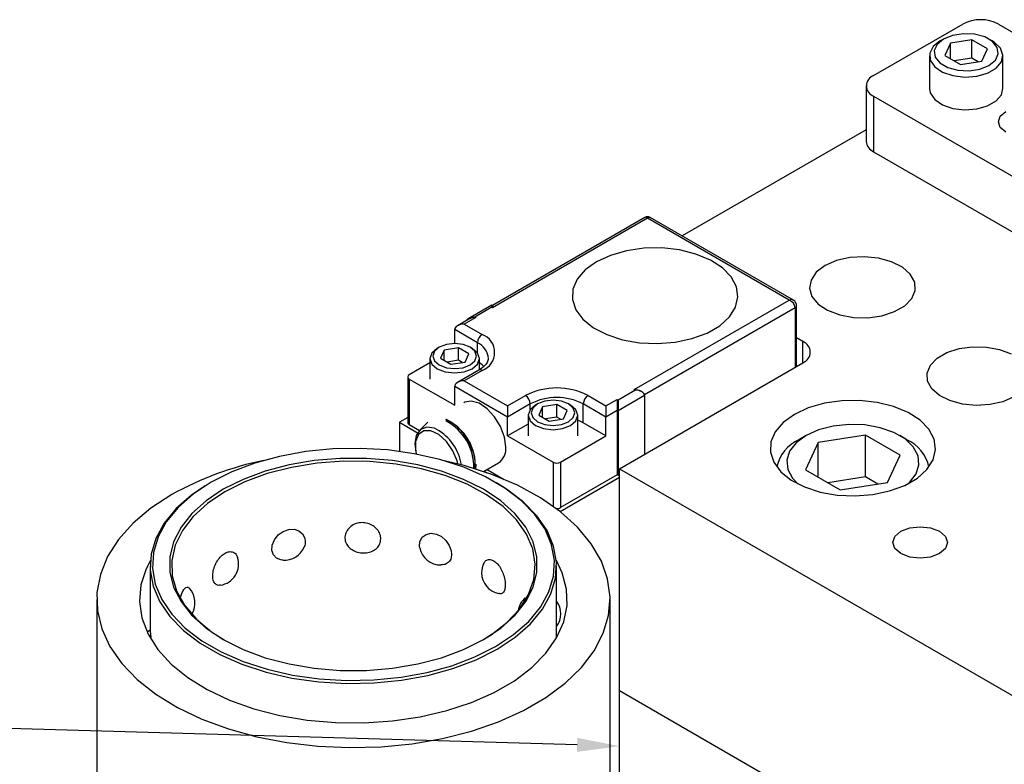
# Model space of a CAD drawing. Header units: inches. Extents: x 1880 to 2363, y -453 to -54.
# Tile 286 of 656: x 2065.66 to 2069.28, y -421.24 to -418.51. Entities that reach past the tile are written whole.
import ezdxf

# ---------------------------------------------------------------- set-up
doc = ezdxf.new("R2010")
doc.units = ezdxf.units.IN
doc.header["$LTSCALE"] = 0.5
doc.header["$MEASUREMENT"] = 0
for name, color, linetype in [('DIE-M-S', 8, 'Continuous'), ('DIE-M-S3', 8, 'Continuous'), ('DSS-M-S', 53, 'Continuous'), ('RAI-M-S', 8, 'Continuous'), ('SID-M-S', 105, 'Continuous'), ('SVD-M-S', 8, 'Continuous')]:
    doc.layers.add(name, color=color, linetype=linetype)

msp = doc.modelspace()

# ---------------------------------------------------------------- linework, layer by layer
at = {"layer": 'DIE-M-S', "linetype": 'Continuous', "lineweight": 25}
for p, q in [((2068.77268, -418.90995), (2068.0957, -419.30076)), ((2068.71281, -419.37997), (2068.66341, -419.39122)), ((2068.76564, -419.37684), (2068.71281, -419.37997)), ((2068.81797, -419.38205), (2068.76564, -419.37684)), ((2068.62109, -419.40975), (2068.589, -419.43417)), ((2068.66341, -419.39122), (2068.62109, -419.40975)), ((2068.86593, -419.39522), (2068.81797, -419.38205)), ((2068.90595, -419.41536), (2068.86593, -419.39522)), ((2068.93508, -419.441), (2068.90595, -419.41536)), ((2068.589, -419.43417), (2068.56952, -419.46269)), ((2068.95114, -419.47022), (2068.93508, -419.441)), ((2068.56952, -419.46269), (2068.56409, -419.49319)), ((2068.95296, -419.50086), (2068.95114, -419.47022)), ((2068.56409, -419.49319), (2068.57311, -419.5234)), ((2068.57311, -419.5234), (2068.59592, -419.55109)), ((2068.94038, -419.53064), (2068.95296, -419.50086)), ((2068.59592, -419.55109), (2068.63082, -419.57419)), ((2068.8768, -419.57904), (2068.91435, -419.55736)), ((2068.91435, -419.55736), (2068.94038, -419.53064)), ((2068.63082, -419.57419), (2068.67523, -419.59101)), ((2068.67523, -419.59101), (2068.72584, -419.60028)), ((2068.77892, -419.60133), (2068.83051, -419.59407)), ((2068.83051, -419.59407), (2068.8768, -419.57904)), ((2068.72584, -419.60028), (2068.77892, -419.60133)), ((2068.53977, -419.68937), (2068.51652, -419.67594)), ((2068.53977, -419.76692), (2068.53977, -419.68937)), ((2069.03384, -419.75051), (2069.06995, -419.72966)), ((2069.06995, -419.72966), (2069.11446, -419.71521)), ((2069.11446, -419.71521), (2069.16407, -419.70823)), ((2069.16407, -419.70823), (2069.2151, -419.70924)), ((2069.2151, -419.70924), (2069.26377, -419.71816)), ((2069.26377, -419.71816), (2069.30647, -419.73433)), ((2067.86449, -420.15676), (2068.53977, -419.76692)), ((2068.99672, -419.80484), (2069.00881, -419.7762)), ((2069.00881, -419.7762), (2069.03384, -419.75051)), ((2068.99847, -419.8343), (2068.99672, -419.80484)), ((2069.01392, -419.8624), (2068.99847, -419.8343)), ((2069.04192, -419.88705), (2069.01392, -419.8624)), ((2069.08041, -419.90642), (2069.04192, -419.88705)), ((2068.61862, -419.91624), (2068.55963, -419.93313)), ((2068.68251, -419.90707), (2068.61862, -419.91624)), ((2068.74833, -419.90604), (2068.68251, -419.90707)), ((2068.813, -419.9132), (2068.74833, -419.90604)), ((2068.87349, -419.92822), (2068.813, -419.9132)), ((2069.12652, -419.91908), (2069.08041, -419.90642)), ((2069.17684, -419.92409), (2069.12652, -419.91908)), ((2069.22763, -419.92107), (2069.17684, -419.92409)), ((2069.27514, -419.91026), (2069.22763, -419.92107)), ((2069.31582, -419.89245), (2069.27514, -419.91026)), ((2068.50831, -419.95694), (2068.46706, -419.98657)), ((2068.55963, -419.93313), (2068.50831, -419.95694)), ((2068.92696, -419.9504), (2068.87349, -419.92822)), ((2068.97093, -419.97869), (2068.92696, -419.9504)), ((2068.46706, -419.98657), (2068.4378, -420.02062)), ((2069.00334, -420.01178), (2068.97093, -419.97869)), ((2068.4378, -420.02062), (2068.42191, -420.05751)), ((2069.02267, -420.04812), (2069.00334, -420.01178)), ((2068.42191, -420.05751), (2068.42013, -420.09551)), ((2069.02801, -420.086), (2069.02267, -420.04812)), ((2068.42013, -420.09551), (2068.43253, -420.13284)), ((2069.01912, -420.12366), (2069.02801, -420.086)), ((2068.43253, -420.13284), (2068.45855, -420.16776)), ((2068.99642, -420.15934), (2069.01912, -420.12366)), ((2067.86449, -420.15676), (2075.01687, -424.28574)), ((2067.86449, -420.9733), (2067.86449, -420.15676)), ((2068.45855, -420.16776), (2068.49697, -420.19863)), ((2068.96095, -420.19137), (2068.99642, -420.15934)), ((2068.49697, -420.19863), (2068.54598, -420.22401)), ((2068.91439, -420.21825), (2068.96095, -420.19137)), ((2068.54598, -420.22401), (2068.6033, -420.24272)), ((2068.6033, -420.24272), (2068.66624, -420.25388)), ((2068.79711, -420.25183), (2068.85892, -420.23872)), ((2068.85892, -420.23872), (2068.91439, -420.21825)), ((2068.66624, -420.25388), (2068.73187, -420.25696)), ((2068.73187, -420.25696), (2068.79711, -420.25183)), ((2068.87826, -420.40601), (2068.90005, -420.38719)), ((2068.90005, -420.38719), (2068.93265, -420.37461)), ((2068.93265, -420.37461), (2068.97111, -420.3702)), ((2068.97111, -420.3702), (2069.00957, -420.37461)), ((2069.00957, -420.37461), (2069.04217, -420.38719)), ((2069.04217, -420.38719), (2069.06396, -420.40601)), ((2068.87061, -420.42821), (2068.87826, -420.40601)), ((2068.87826, -420.45042), (2068.87061, -420.42821)), ((2069.06396, -420.40601), (2069.07161, -420.42821)), ((2069.07161, -420.42821), (2069.06396, -420.45042)), ((2068.90005, -420.46924), (2068.87826, -420.45042)), ((2069.06396, -420.45042), (2069.04217, -420.46924)), ((2068.93265, -420.48182), (2068.90005, -420.46924)), ((2068.97111, -420.48623), (2068.93265, -420.48182)), ((2069.00957, -420.48182), (2068.97111, -420.48623)), ((2069.04217, -420.46924), (2069.00957, -420.48182)), ((2067.86449, -420.9733), (2072.63336, -423.72631))]:
    msp.add_line(p, q, dxfattribs=at)
msp.add_arc((2068.52506, -419.72814), 0.04148, 290.78342, 69.21658, dxfattribs=at)
at = {"layer": 'DIE-M-S3', "linetype": 'Continuous', "lineweight": 25}
for p, q in [((2067.08521, -419.96853), (2067.05485, -419.98606)), ((2067.05485, -419.98606), (2067.05485, -420.09307)), ((2067.05485, -419.98606), (2067.12151, -420.02454)), ((2067.36661, -420.16603), (2067.37605, -420.17149)), ((2067.64609, -420.3142), (2067.86449, -420.18812)), ((2067.86449, -420.9733), (2072.63336, -423.72631)), ((2067.86449, -421.38157), (2067.86449, -420.9733))]:
    msp.add_line(p, q, dxfattribs=at)
at = {"layer": 'DSS-M-S', "linetype": 'Continuous', "lineweight": 25}
for p, q in [((2066.7099, -420.09383), (2066.61361, -420.11148)), ((2066.80945, -420.08393), (2066.7099, -420.09383)), ((2066.91041, -420.08193), (2066.80945, -420.08393)), ((2067.0109, -420.0879), (2066.91041, -420.08193)), ((2067.10905, -420.10171), (2067.0109, -420.0879)), ((2067.20303, -420.1231), (2067.10905, -420.10171)), ((2066.52239, -420.13652), (2066.43791, -420.16851)), ((2066.61361, -420.11148), (2066.52239, -420.13652)), ((2066.7412, -420.12698), (2066.6485, -420.1427)), ((2066.75158, -420.1368), (2066.65751, -420.15206)), ((2066.83684, -420.11905), (2066.7412, -420.12698)), ((2066.84849, -420.1296), (2066.75158, -420.1368)), ((2066.93345, -420.11905), (2066.83684, -420.11905)), ((2066.94618, -420.13063), (2066.84849, -420.1296)), ((2067.02909, -420.12698), (2066.93345, -420.11905)), ((2067.04258, -420.13987), (2066.94618, -420.13063)), ((2067.12179, -420.1427), (2067.02909, -420.12698)), ((2067.13561, -420.1571), (2067.04258, -420.13987)), ((2067.29109, -420.15168), (2067.20303, -420.1231)), ((2067.29324, -420.14559), (2067.21423, -420.12624)), ((2066.43791, -420.16851), (2066.36177, -420.20683)), ((2066.56061, -420.16587), (2066.47933, -420.19602)), ((2066.5683, -420.17506), (2066.48583, -420.20532)), ((2066.6485, -420.1427), (2066.56061, -420.16587)), ((2066.65751, -420.15206), (2066.5683, -420.17506)), ((2067.20968, -420.16587), (2067.12179, -420.1427)), ((2067.22331, -420.18197), (2067.13561, -420.1571)), ((2067.29095, -420.19602), (2067.20968, -420.16587)), ((2067.37158, -420.18692), (2067.29109, -420.15168)), ((2067.39487, -420.17827), (2067.29324, -420.14559)), ((2066.36177, -420.20683), (2066.29538, -420.25079)), ((2066.47933, -420.19602), (2066.40632, -420.23255)), ((2066.48583, -420.20532), (2066.41188, -420.24219)), ((2067.3038, -420.21395), (2067.22331, -420.18197)), ((2067.36397, -420.23255), (2067.29095, -420.19602)), ((2067.44301, -420.22816), (2067.37158, -420.18692)), ((2067.48878, -420.21791), (2067.39487, -420.17827)), ((2067.44895, -420.2316), (2067.41137, -420.20849)), ((2066.33901, -420.22031), (2066.28911, -420.25447)), ((2066.40632, -420.23255), (2066.34305, -420.2747)), ((2066.41188, -420.24219), (2066.34802, -420.28488)), ((2067.37537, -420.25235), (2067.3038, -420.21395)), ((2067.42724, -420.2747), (2067.36397, -420.23255)), ((2067.50405, -420.27462), (2067.44301, -420.22816)), ((2067.51064, -420.27856), (2067.44895, -420.2316)), ((2067.57354, -420.26391), (2067.48878, -420.21791)), ((2066.21701, -420.25185), (2066.13997, -420.30218)), ((2066.28911, -420.25447), (2066.23312, -420.30375)), ((2066.29538, -420.25079), (2066.23998, -420.29955)), ((2066.34305, -420.2747), (2066.29081, -420.32162)), ((2066.34802, -420.28488), (2066.2956, -420.33249)), ((2067.43649, -420.29636), (2067.37537, -420.25235)), ((2067.47948, -420.32162), (2067.42724, -420.2747)), ((2067.55356, -420.32546), (2067.50405, -420.27462)), ((2067.56067, -420.32993), (2067.51064, -420.27856)), ((2067.64786, -420.31558), (2067.57354, -420.26391)), ((2066.13997, -420.30218), (2066.07423, -420.35758)), ((2066.23312, -420.30375), (2066.18927, -420.35698)), ((2066.23998, -420.29955), (2066.19659, -420.35222)), ((2066.29081, -420.32162), (2066.25067, -420.37236)), ((2067.48586, -420.34504), (2067.43649, -420.29636)), ((2067.51961, -420.37236), (2067.47948, -420.32162)), ((2067.71061, -420.37213), (2067.64786, -420.31558)), ((2066.07423, -420.35758), (2066.02077, -420.41723)), ((2066.18927, -420.35698), (2066.15838, -420.41316)), ((2066.19659, -420.35222), (2066.16603, -420.4078)), ((2066.2956, -420.33249), (2066.25575, -420.38399)), ((2067.52243, -420.39735), (2067.48586, -420.34504)), ((2067.59062, -420.37971), (2067.55356, -420.32546)), ((2067.59813, -420.38476), (2067.56067, -420.32993)), ((2066.25067, -420.37236), (2066.22345, -420.42587)), ((2066.25575, -420.38399), (2066.22932, -420.43829)), ((2066.60844, -420.40058), (2066.62679, -420.38728)), ((2066.62679, -420.38728), (2066.64702, -420.38006)), ((2066.64702, -420.38006), (2066.66692, -420.37934)), ((2066.66692, -420.37934), (2066.68464, -420.38488)), ((2066.68464, -420.38488), (2066.69843, -420.39609)), ((2067.15288, -420.39827), (2067.1711, -420.39438)), ((2067.1711, -420.39438), (2067.19064, -420.39738)), ((2067.54683, -420.42587), (2067.51961, -420.37236)), ((2067.61454, -420.43637), (2067.59062, -420.37971)), ((2067.6223, -420.44203), (2067.59813, -420.38476)), ((2067.76086, -420.4327), (2067.71061, -420.37213)), ((2066.02077, -420.41723), (2065.98042, -420.48022)), ((2066.15838, -420.41316), (2066.14103, -420.47124)), ((2066.16603, -420.4078), (2066.14887, -420.46527)), ((2066.22345, -420.42587), (2066.2097, -420.48108)), ((2066.58622, -420.4385), (2066.5943, -420.41847)), ((2066.5943, -420.41847), (2066.60844, -420.40058)), ((2066.69843, -420.39609), (2066.70662, -420.41191)), ((2066.70662, -420.41191), (2066.70826, -420.42417)), ((2066.70826, -420.42417), (2066.70826, -420.42417)), ((2067.12895, -420.44342), (2067.13014, -420.42464)), ((2067.13014, -420.42464), (2067.13849, -420.40883)), ((2067.13849, -420.40883), (2067.15288, -420.39827)), ((2067.19064, -420.39738), (2067.20932, -420.40657)), ((2067.20932, -420.40657), (2067.22551, -420.42083)), ((2067.22551, -420.42083), (2067.23784, -420.43876)), ((2067.54541, -420.45217), (2067.52243, -420.39735)), ((2067.56058, -420.48108), (2067.54683, -420.42587)), ((2066.14887, -420.46527), (2066.14542, -420.52356)), ((2066.22932, -420.43829), (2066.21686, -420.49424)), ((2066.58507, -420.45788), (2066.58622, -420.4385)), ((2066.59069, -420.47424), (2066.58507, -420.45788)), ((2067.13016, -420.44744), (2067.12895, -420.44342)), ((2067.23784, -420.43876), (2067.24505, -420.45853)), ((2067.24505, -420.45853), (2067.24648, -420.47158)), ((2067.55432, -420.50834), (2067.54541, -420.45217)), ((2067.62487, -420.49438), (2067.61454, -420.43637)), ((2067.63274, -420.50066), (2067.6223, -420.44203)), ((2067.79783, -420.49638), (2067.76086, -420.4327)), ((2065.98042, -420.48022), (2065.95379, -420.5456)), ((2066.13803, -420.49402), (2066.12235, -420.52481)), ((2066.14103, -420.47124), (2066.13755, -420.53014)), ((2066.2097, -420.48108), (2066.2097, -420.53686)), ((2066.21686, -420.49424), (2066.21864, -420.55064)), ((2066.60211, -420.48601), (2066.59069, -420.47424)), ((2066.61803, -420.49242), (2066.60211, -420.48601)), ((2066.62544, -420.4927), (2066.61803, -420.49242)), ((2067.24648, -420.47158), (2067.24648, -420.47158)), ((2067.56058, -420.53686), (2067.56058, -420.48108)), ((2067.62142, -420.55266), (2067.62487, -420.49438)), ((2067.62925, -420.55956), (2067.63274, -420.50066)), ((2067.65404, -420.53959), (2067.63226, -420.49402)), ((2067.82097, -420.5622), (2067.79783, -420.49638)), ((2066.12235, -420.52481), (2066.10312, -420.58451)), ((2066.13711, -420.5154), (2066.13711, -420.75137)), ((2066.13755, -420.53014), (2066.14799, -420.58877)), ((2066.14542, -420.52356), (2066.15575, -420.58157)), ((2066.2097, -420.53686), (2066.22345, -420.59206)), ((2067.54683, -420.59206), (2067.56058, -420.53686)), ((2067.54897, -420.56466), (2067.55432, -420.50834)), ((2067.63318, -420.77949), (2067.63318, -420.5154)), ((2067.6698, -420.59962), (2067.65404, -420.53959)), ((2065.95379, -420.5456), (2065.94127, -420.61237)), ((2066.21864, -420.55064), (2066.23463, -420.60628)), ((2067.52947, -420.61994), (2067.54897, -420.56466)), ((2067.60426, -420.61013), (2067.62142, -420.55266)), ((2067.61191, -420.61764), (2067.62925, -420.55956)), ((2067.82991, -420.62916), (2067.82097, -420.5622)), ((2065.94127, -420.61237), (2065.94306, -420.67952)), ((2066.10312, -420.58451), (2066.09785, -420.64515)), ((2066.14799, -420.58877), (2066.17216, -420.64603)), ((2066.15575, -420.58157), (2066.17967, -420.63823)), ((2066.22345, -420.59206), (2066.25067, -420.64558)), ((2066.23463, -420.60628), (2066.26449, -420.65999)), ((2067.51961, -420.64558), (2067.54683, -420.59206)), ((2067.5737, -420.66572), (2067.60426, -420.61013)), ((2067.67156, -420.66034), (2067.6698, -420.59962)), ((2065.94026, -420.63756), (2065.94026, -422.05204)), ((2066.09785, -420.64515), (2066.10663, -420.70566)), ((2066.17216, -420.64603), (2066.20962, -420.70086)), ((2066.17967, -420.63823), (2066.21673, -420.69248)), ((2066.25067, -420.64558), (2066.29081, -420.69632)), ((2067.47948, -420.69632), (2067.51961, -420.64558)), ((2067.49624, -420.67298), (2067.52947, -420.61994)), ((2067.58102, -420.67382), (2067.61191, -420.61764)), ((2067.82454, -420.69625), (2067.82991, -420.62916)), ((2067.83003, -421.71966), (2067.83003, -420.63756)), ((2065.94306, -420.67952), (2065.95913, -420.74603)), ((2066.26449, -420.65999), (2066.30757, -420.71062)), ((2067.44998, -420.72267), (2067.49624, -420.67298)), ((2067.53031, -420.71839), (2067.5737, -420.66572)), ((2067.53717, -420.72704), (2067.58102, -420.67382)), ((2067.65928, -420.72064), (2067.67156, -420.66034)), ((2066.10663, -420.70566), (2066.1293, -420.76496)), ((2066.20962, -420.70086), (2066.25965, -420.75224)), ((2066.21673, -420.69248), (2066.26624, -420.74331)), ((2066.29081, -420.69632), (2066.34305, -420.74324)), ((2066.30757, -420.71062), (2066.36296, -420.75709)), ((2067.42724, -420.74324), (2067.47948, -420.69632)), ((2067.47491, -420.76715), (2067.53031, -420.71839)), ((2067.63319, -420.77947), (2067.65928, -420.72064)), ((2067.80493, -420.76244), (2067.82454, -420.69625)), ((2065.95913, -420.74603), (2065.98924, -420.8109)), ((2066.12853, -420.75653), (2066.12613, -420.75851)), ((2066.13685, -420.75076), (2066.12853, -420.75653)), ((2066.25965, -420.75224), (2066.32134, -420.7992)), ((2066.26624, -420.74331), (2066.32728, -420.78978)), ((2066.34305, -420.74324), (2066.40632, -420.78539)), ((2066.36296, -420.75709), (2066.40904, -420.78695)), ((2067.36397, -420.78539), (2067.42724, -420.74324)), ((2067.39169, -420.76793), (2067.44998, -420.72267)), ((2067.48118, -420.77633), (2067.53717, -420.72704)), ((2066.1293, -420.76496), (2066.16546, -420.82198)), ((2066.32728, -420.78978), (2066.39871, -420.83102)), ((2066.40632, -420.78539), (2066.47933, -420.82192)), ((2067.29095, -420.82192), (2067.36397, -420.78539)), ((2067.36125, -420.78695), (2067.39169, -420.76793)), ((2067.40851, -420.8111), (2067.47491, -420.76715)), ((2067.41408, -420.82075), (2067.48118, -420.77633)), ((2067.59375, -420.83576), (2067.63319, -420.77947)), ((2067.77137, -420.82675), (2067.80493, -420.76244)), ((2065.98924, -420.8109), (2066.03294, -420.87315)), ((2066.16546, -420.82198), (2066.21446, -420.87571)), ((2066.32134, -420.7992), (2066.39354, -420.84087)), ((2066.47933, -420.82192), (2066.56061, -420.85207)), ((2067.20968, -420.85207), (2067.29095, -420.82192)), ((2067.33237, -420.84943), (2067.40851, -420.8111)), ((2067.33713, -420.85948), (2067.41408, -420.82075)), ((2067.72438, -420.88818), (2067.77137, -420.82675)), ((2066.39354, -420.84087), (2066.47489, -420.87649)), ((2066.39871, -420.83102), (2066.4792, -420.86626)), ((2066.56061, -420.85207), (2066.6485, -420.87524)), ((2067.12179, -420.87524), (2067.20968, -420.85207)), ((2067.2479, -420.88142), (2067.33237, -420.84943)), ((2067.25176, -420.89181), (2067.33713, -420.85948)), ((2067.54167, -420.88852), (2067.59375, -420.83576)), ((2066.03294, -420.87315), (2066.08954, -420.93182)), ((2066.21446, -420.87571), (2066.27543, -420.92519)), ((2066.47489, -420.87649), (2066.56388, -420.90537)), ((2066.4792, -420.86626), (2066.56726, -420.89484)), ((2066.56726, -420.89484), (2066.66124, -420.91623)), ((2066.6485, -420.87524), (2066.7412, -420.89095)), ((2066.7412, -420.89095), (2066.83684, -420.89889)), ((2066.83684, -420.89889), (2066.93345, -420.89889)), ((2066.93345, -420.89889), (2067.02909, -420.89095)), ((2067.02909, -420.89095), (2067.12179, -420.87524)), ((2067.15667, -420.90646), (2067.2479, -420.88142)), ((2067.15956, -420.91712), (2067.25176, -420.89181)), ((2067.47787, -420.93679), (2067.54167, -420.88852)), ((2067.66467, -420.94582), (2067.72438, -420.88818)), ((2066.08954, -420.93182), (2066.15821, -420.98603)), ((2066.27543, -420.92519), (2066.34728, -420.96954)), ((2066.56388, -420.90537), (2066.65885, -420.92699)), ((2066.65885, -420.92699), (2066.75805, -420.94095)), ((2066.66124, -420.91623), (2066.75938, -420.93004)), ((2066.75938, -420.93004), (2066.85987, -420.936)), ((2066.85987, -420.936), (2066.96084, -420.93401)), ((2066.96084, -420.93401), (2067.06039, -420.9241)), ((2066.96164, -420.94496), (2067.06225, -420.93495)), ((2067.06039, -420.9241), (2067.15667, -420.90646)), ((2067.06225, -420.93495), (2067.15956, -420.91712)), ((2067.40349, -420.97973), (2067.47787, -420.93679)), ((2066.34728, -420.96954), (2066.42873, -421.00796)), ((2066.75805, -420.94095), (2066.85961, -420.94698)), ((2066.85961, -420.94698), (2066.96164, -420.94496)), ((2067.59314, -420.99879), (2067.66467, -420.94582)), ((2066.15821, -420.98603), (2066.2379, -421.03496)), ((2066.42873, -421.00796), (2066.51832, -421.03978)), ((2067.31986, -421.01656), (2067.40349, -420.97973)), ((2067.51088, -421.04628), (2067.59314, -420.99879)), ((2066.2379, -421.03496), (2066.32741, -421.07786)), ((2066.51832, -421.03978), (2066.61446, -421.06441)), ((2067.13097, -421.0694), (2067.22848, -421.04663)), ((2067.22848, -421.04663), (2067.31986, -421.01656)), ((2067.41913, -421.08757), (2067.51088, -421.04628)), ((2066.32741, -421.07786), (2066.42536, -421.11409)), ((2066.61446, -421.06441), (2066.71543, -421.08143)), ((2066.71543, -421.08143), (2066.81943, -421.09053)), ((2067.02907, -421.08446), (2067.13097, -421.0694)), ((2066.42536, -421.11409), (2066.53029, -421.1431)), ((2066.81943, -421.09053), (2066.9246, -421.09154)), ((2066.9246, -421.09154), (2067.02907, -421.08446)), ((2067.31929, -421.12204), (2067.41913, -421.08757)), ((2066.53029, -421.1431), (2066.64059, -421.16444)), ((2067.10148, -421.16854), (2067.21287, -421.14917)), ((2067.21287, -421.14917), (2067.31929, -421.12204)), ((2066.64059, -421.16444), (2066.7546, -421.1778)), ((2066.7546, -421.1778), (2066.87059, -421.18296)), ((2066.87059, -421.18296), (2066.98681, -421.17986)), ((2066.98681, -421.17986), (2067.10148, -421.16854))]:
    msp.add_line(p, q, dxfattribs=at)
for centre, radius, start, end in [((2066.79426, -421.28956), 1.18745, 101.57167, 119.08604), ((2066.63118, -420.41488), 0.07874, 265.75741, 337.45941), ((2067.20687, -420.4323), 0.07874, 191.1655, 270.32701), ((2066.38405, -420.50753), 0.07874, 278.67042, 18.55956), ((2067.43588, -420.53935), 0.07874, 154.04724, 180), ((2067.43588, -420.53935), 0.07874, 180, 258.41582), ((2066.22355, -420.6502), 0.07874, 327.69794, 43.91347), ((2067.56966, -420.69093), 0.07874, 131.35804, 170.88923), ((2067.56966, -420.69093), 0.07874, 323.77161, 36.22839)]:
    msp.add_arc(centre, radius, start, end, dxfattribs=at)
for points, knots in [([(2066.9861, -420.41486), (2066.98535, -420.42117), (2066.98385, -420.43379), (2066.97208, -420.44976), (2066.95476, -420.46122), (2066.93351, -420.46699), (2066.91119, -420.46685), (2066.89012, -420.46113), (2066.87227, -420.45039), (2066.85939, -420.43539), (2066.85304, -420.4173), (2066.85434, -420.39795), (2066.86342, -420.37973), (2066.87925, -420.36521), (2066.89964, -420.3564), (2066.92192, -420.35426), (2066.94358, -420.35871), (2066.9626, -420.36901), (2066.97708, -420.38402), (2066.98494, -420.40016), (2066.98577, -420.41062), (2066.9861, -420.41486)], [0, 0, 0, 0, 0.0554579, 0.1109395, 0.1658403, 0.2192081, 0.2711117, 0.3223399, 0.3739729, 0.4268563, 0.4812619, 0.5368274, 0.5927419, 0.6480375, 0.7019377, 0.7542614, 0.8055938, 0.8569812, 0.9093952, 0.9633154, 1, 1, 1, 1]), ([(2066.70826, -420.42417), (2066.70811, -420.43077), (2066.70795, -420.43788), (2066.70397, -420.4445), (2066.70368, -420.44497)], [0, 0, 0, 0, 0.9285763, 1, 1, 1, 1]), ([(2066.39581, -420.58476), (2066.39435, -420.58516), (2066.38808, -420.5869), (2066.37929, -420.58344), (2066.37085, -420.57427), (2066.36687, -420.55874), (2066.36767, -420.53888), (2066.37346, -420.51683), (2066.38377, -420.49559), (2066.39749, -420.47801), (2066.41303, -420.46616), (2066.42872, -420.46099), (2066.44276, -420.46287), (2066.45346, -420.47019), (2066.4567, -420.47885), (2066.45812, -420.48265)], [0, 0, 0, 0, 0.024213, 0.1044406, 0.1866109, 0.2711462, 0.357484, 0.4443641, 0.5302824, 0.6140326, 0.6953332, 0.7750935, 0.8549393, 0.9363803, 1, 1, 1, 1]), ([(2067.24648, -420.47158), (2067.24585, -420.47774), (2067.24459, -420.49005), (2067.23443, -420.50312), (2067.22163, -420.51041), (2067.2113, -420.51031), (2067.20743, -420.51028)], [0, 0, 0, 0, 0.2789989, 0.5581172, 0.8343135, 1, 1, 1, 1]), ([(2067.36585, -420.50528), (2067.36666, -420.50315), (2067.36933, -420.49613), (2067.3788, -420.49073), (2067.39215, -420.4904), (2067.40649, -420.49772), (2067.4198, -420.51115), (2067.43107, -420.52923), (2067.43935, -420.55009), (2067.44374, -420.56939), (2067.4442, -420.58018), (2067.44439, -420.58454)], [0, 0, 0, 0, 0.0559124, 0.1840962, 0.3090452, 0.4303396, 0.5493361, 0.6684602, 0.789964, 0.9149593, 1, 1, 1, 1]), ([(2066.24977, -420.62743), (2066.25095, -420.6235), (2066.25408, -420.61298), (2066.26088, -420.60073), (2066.26893, -420.5928), (2066.2757, -420.59124), (2066.27866, -420.59484), (2066.27969, -420.5961)], [0, 0, 0, 0, 0.1459156, 0.3903589, 0.6301711, 0.8702404, 1, 1, 1, 1]), ([(2067.44439, -420.58454), (2067.44398, -420.59058), (2067.44316, -420.60264), (2067.43644, -420.61356), (2067.42852, -420.6182), (2067.42215, -420.61629), (2067.42022, -420.61571)], [0, 0, 0, 0, 0.2921159, 0.584357, 0.8735385, 1, 1, 1, 1]), ([(2066.13717, -420.75137), (2066.13717, -420.75165), (2066.13718, -420.75232), (2066.13788, -420.76129), (2066.13892, -420.77205), (2066.1394, -420.777)], [0, 0, 0, 0, 0.2783618, 0.6678565, 1, 1, 1, 1])]:
    msp.add_open_spline(points, degree=3, knots=knots, dxfattribs=at)
at = {"layer": 'RAI-M-S', "linetype": 'Continuous', "lineweight": 25}
for p, q in [((2068.79992, -418.7105), (2069.12802, -418.52109)), ((2069.25954, -418.52109), (2069.50954, -418.66542)), ((2068.77268, -418.74846), (2068.77268, -418.9526)), ((2068.79992, -418.78643), (2071.21398, -420.18003)), ((2068.79992, -418.78643), (2068.79992, -418.99056)), ((2069.25913, -418.88113), (2069.26626, -418.86042)), ((2069.26626, -418.86042), (2069.28659, -418.84286)), ((2069.26626, -418.90184), (2069.25913, -418.88113)), ((2069.28659, -418.9194), (2069.26626, -418.90184)), ((2068.79992, -418.99056), (2071.21398, -420.38417))]:
    msp.add_line(p, q, dxfattribs=at)
for centre, radius, start, end in [((2069.19378, -418.64801), 0.14294, 62.60967, 117.39033), ((2068.81433, -418.74846), 0.04061, 110.78342, 249.21658), ((2068.81922, -418.94796), 0.04677, 185.6948, 245.62534)]:
    msp.add_arc(centre, radius, start, end, dxfattribs=at)
at = {"layer": 'SID-M-S'}
msp.add_line((2067.70855, -421.17292), (2063.52186, -421.05182), dxfattribs=at)
msp.add_solid([(2067.7093, -421.14694), (2067.86449, -421.17743), (2067.7093, -421.14694), (2067.7078, -421.19891)], dxfattribs=at)
at = {"layer": 'SVD-M-S', "linetype": 'Continuous', "lineweight": 25}
for p, q in [((2069.05688, -418.57634), (2069.03326, -418.59582)), ((2069.05687, -418.57635), (2069.04527, -418.58305)), ((2069.09062, -418.5627), (2069.05688, -418.57634)), ((2069.16176, -418.57948), (2069.08333, -418.59161)), ((2069.13041, -418.55655), (2069.09062, -418.5627)), ((2069.17144, -418.55862), (2069.13041, -418.55655)), ((2069.21917, -418.61262), (2069.16176, -418.57948)), ((2069.16176, -418.64644), (2069.16176, -418.57948)), ((2069.20877, -418.56867), (2069.17144, -418.55862)), ((2069.2379, -418.58548), (2069.20877, -418.56867)), ((2069.23622, -418.58305), (2069.22462, -418.57635)), ((2069.01946, -418.60392), (2069.00678, -418.62851)), ((2069.04529, -418.58304), (2069.01946, -418.60392)), ((2069.03326, -418.59582), (2069.0226, -418.61879)), ((2069.0226, -418.61879), (2069.02619, -418.64248)), ((2069.08333, -418.59161), (2069.06232, -418.63689)), ((2069.08333, -418.64902), (2069.08333, -418.59161)), ((2069.19815, -418.6579), (2069.21917, -418.61262)), ((2069.24376, -418.58778), (2069.23622, -418.58305)), ((2069.2553, -418.60703), (2069.2379, -418.58548)), ((2069.26651, -418.60982), (2069.24376, -418.58778)), ((2069.25889, -418.63072), (2069.2553, -418.60703)), ((2069.27563, -418.63493), (2069.26651, -418.60982)), ((2069.00574, -418.63815), (2069.00574, -418.75867)), ((2069.00678, -418.62851), (2069.00862, -418.65414)), ((2069.00862, -418.65414), (2069.02477, -418.67804)), ((2069.02619, -418.64248), (2069.04359, -418.66403)), ((2069.06232, -418.63689), (2069.11973, -418.67003)), ((2069.16176, -418.64644), (2069.09639, -418.65655)), ((2069.1851, -418.65992), (2069.16176, -418.64644)), ((2069.22461, -418.67317), (2069.24823, -418.65369)), ((2069.24823, -418.65369), (2069.25889, -418.63072)), ((2069.27013, -418.66038), (2069.27563, -418.63493)), ((2069.27574, -418.75867), (2069.27574, -418.63815)), ((2069.02477, -418.67804), (2069.05349, -418.69762)), ((2069.04359, -418.66403), (2069.07272, -418.68084)), ((2069.07272, -418.68084), (2069.11005, -418.69089)), ((2069.11005, -418.69089), (2069.15108, -418.69296)), ((2069.11973, -418.67003), (2069.19815, -418.6579)), ((2069.15108, -418.69296), (2069.19087, -418.68681)), ((2069.19087, -418.68681), (2069.22461, -418.67317)), ((2069.21919, -418.70157), (2069.25061, -418.68343)), ((2069.25061, -418.68343), (2069.27013, -418.66038)), ((2069.05349, -418.69762), (2069.09167, -418.71075)), ((2069.09167, -418.71075), (2069.13517, -418.71601)), ((2069.13517, -418.71601), (2069.17926, -418.71284)), ((2069.17926, -418.71284), (2069.21919, -418.70157)), ((2069.00574, -418.75867), (2069.00862, -418.77466)), ((2069.27013, -418.78091), (2069.27574, -418.75867)), ((2069.00862, -418.77466), (2069.02477, -418.79856)), ((2069.02477, -418.79856), (2069.05349, -418.81814)), ((2069.25061, -418.80395), (2069.27013, -418.78091)), ((2069.05349, -418.81814), (2069.09167, -418.83127)), ((2069.09167, -418.83127), (2069.13517, -418.83654)), ((2069.13517, -418.83654), (2069.17926, -418.83336)), ((2069.17926, -418.83336), (2069.21919, -418.82209)), ((2069.21919, -418.82209), (2069.25061, -418.80395)), ((2067.95806, -419.23266), (2067.39742, -419.55631)), ((2068.50448, -419.53674), (2067.97774, -419.23266)), ((2067.9679, -419.23543), (2067.39742, -419.56476)), ((2068.48932, -419.53644), (2067.9679, -419.23543)), ((2067.83141, -419.37196), (2067.77999, -419.39582)), ((2067.83141, -419.37196), (2067.77999, -419.39582)), ((2067.89052, -419.35504), (2067.83141, -419.37196)), ((2067.89052, -419.35504), (2067.83141, -419.37196)), ((2067.95455, -419.34584), (2067.89052, -419.35504)), ((2067.95455, -419.34584), (2067.89052, -419.35504)), ((2068.0205, -419.34481), (2067.95455, -419.34584)), ((2068.0205, -419.34481), (2067.95455, -419.34584)), ((2068.0853, -419.35199), (2068.0205, -419.34481)), ((2068.0853, -419.35199), (2068.0205, -419.34481)), ((2068.14591, -419.36704), (2068.0853, -419.35199)), ((2068.14591, -419.36704), (2068.0853, -419.35199)), ((2068.19949, -419.38926), (2068.14591, -419.36704)), ((2068.19949, -419.38926), (2068.14591, -419.36704)), ((2067.77999, -419.39582), (2067.73865, -419.42551)), ((2067.77999, -419.39582), (2067.73865, -419.42551)), ((2068.24355, -419.41761), (2068.19949, -419.38926)), ((2068.24355, -419.41761), (2068.19949, -419.38926)), ((2067.73865, -419.42551), (2067.70934, -419.45963)), ((2067.73865, -419.42551), (2067.70934, -419.45963)), ((2068.27603, -419.45077), (2068.24355, -419.41761)), ((2068.27603, -419.45077), (2068.24355, -419.41761)), ((2068.29539, -419.48718), (2068.27603, -419.45077)), ((2068.29539, -419.48718), (2068.27603, -419.45077)), ((2067.70934, -419.45963), (2067.69342, -419.49659)), ((2067.70934, -419.45963), (2067.69342, -419.49659)), ((2068.30075, -419.52514), (2068.29539, -419.48718)), ((2068.30075, -419.52514), (2068.29539, -419.48718)), ((2067.69342, -419.49659), (2067.69163, -419.53467)), ((2067.69342, -419.49659), (2067.69163, -419.53467)), ((2068.29184, -419.56288), (2068.30075, -419.52514)), ((2068.29184, -419.56288), (2068.30075, -419.52514)), ((2067.39464, -419.5547), (2067.30756, -419.60497)), ((2067.39742, -419.55631), (2067.39464, -419.5547)), ((2067.39464, -419.5547), (2067.39464, -419.56316)), ((2067.39742, -419.55631), (2067.39742, -419.56476)), ((2067.69163, -419.53467), (2067.70406, -419.57207)), ((2067.69163, -419.53467), (2067.70406, -419.57207)), ((2067.91863, -419.8659), (2068.48932, -419.53644)), ((2068.51652, -419.78035), (2068.51652, -419.55686)), ((2067.39464, -419.56316), (2067.33256, -419.59899)), ((2067.39742, -419.56476), (2067.39464, -419.56316)), ((2067.70406, -419.57207), (2067.73013, -419.60706)), ((2067.70406, -419.57207), (2067.73013, -419.60706)), ((2068.51076, -419.56489), (2067.95638, -419.88493)), ((2068.26909, -419.59863), (2068.29184, -419.56288)), ((2068.26909, -419.59863), (2068.29184, -419.56288)), ((2068.51076, -419.56489), (2068.51076, -419.78367)), ((2067.31034, -419.60658), (2067.26837, -419.63081)), ((2067.33534, -419.6006), (2067.29337, -419.62483)), ((2067.29337, -419.62483), (2067.35921, -419.66284)), ((2067.33256, -419.59899), (2067.33534, -419.6006)), ((2067.73013, -419.60706), (2067.76863, -419.638)), ((2067.73013, -419.60706), (2067.76863, -419.638)), ((2068.1869, -419.65766), (2068.23355, -419.63073)), ((2068.1869, -419.65766), (2068.23355, -419.63073)), ((2068.23355, -419.63073), (2068.26909, -419.59863)), ((2068.23355, -419.63073), (2068.26909, -419.59863)), ((2067.34153, -419.69346), (2067.25801, -419.64525)), ((2067.25801, -419.696), (2067.25801, -419.64525)), ((2067.76863, -419.638), (2067.81774, -419.66343)), ((2067.76863, -419.638), (2067.81774, -419.66343)), ((2067.81774, -419.66343), (2067.87517, -419.68218)), ((2067.81774, -419.66343), (2067.87517, -419.68218)), ((2068.13131, -419.67817), (2068.1869, -419.65766)), ((2068.13131, -419.67817), (2068.1869, -419.65766)), ((2067.22728, -419.69952), (2067.20123, -419.70957)), ((2067.25801, -419.696), (2067.22728, -419.69952)), ((2067.28874, -419.69952), (2067.25801, -419.696)), ((2067.31479, -419.70957), (2067.28874, -419.69952)), ((2067.34153, -419.72992), (2067.34153, -419.69346)), ((2067.87517, -419.68218), (2067.93824, -419.69336)), ((2067.87517, -419.68218), (2067.93824, -419.69336)), ((2067.93824, -419.69336), (2068.004, -419.69645)), ((2067.93824, -419.69336), (2068.004, -419.69645)), ((2068.004, -419.69645), (2068.06938, -419.69131)), ((2068.004, -419.69645), (2068.06938, -419.69131)), ((2068.06938, -419.69131), (2068.13131, -419.67817)), ((2068.06938, -419.69131), (2068.13131, -419.67817)), ((2067.17348, -419.73128), (2067.16651, -419.7515)), ((2067.19331, -419.71415), (2067.17348, -419.73128)), ((2067.18382, -419.72461), (2067.17771, -419.74235)), ((2067.17771, -419.74235), (2067.18382, -419.76009)), ((2067.20123, -419.70957), (2067.18382, -419.72461)), ((2067.20122, -419.70958), (2067.1933, -419.71415)), ((2067.21974, -419.72026), (2067.20573, -419.75044)), ((2067.27202, -419.71217), (2067.21974, -419.72026)), ((2067.21974, -419.75853), (2067.21974, -419.72026)), ((2067.31029, -419.73427), (2067.27202, -419.71217)), ((2067.27202, -419.7579), (2067.27202, -419.71217)), ((2067.29628, -419.76445), (2067.31029, -419.73427)), ((2067.3322, -419.72461), (2067.31479, -419.70957)), ((2067.32272, -419.71415), (2067.3148, -419.70958)), ((2067.34255, -419.73128), (2067.32272, -419.71415)), ((2067.33831, -419.74235), (2067.3322, -419.72461)), ((2067.3322, -419.76009), (2067.33831, -419.74235)), ((2067.34951, -419.7515), (2067.34255, -419.73128)), ((2067.16651, -419.76748), (2067.09098, -419.81108)), ((2067.16651, -419.7515), (2067.16651, -419.82715)), ((2067.16651, -419.7515), (2067.17348, -419.77171)), ((2067.17348, -419.77171), (2067.19331, -419.78885)), ((2067.18382, -419.76009), (2067.20123, -419.77513)), ((2067.20123, -419.77513), (2067.22728, -419.78518)), ((2067.20573, -419.75044), (2067.244, -419.77253)), ((2067.27202, -419.7579), (2067.22993, -419.76441)), ((2067.244, -419.77253), (2067.29628, -419.76445)), ((2067.2861, -419.76602), (2067.27202, -419.7579)), ((2067.28874, -419.78518), (2067.31479, -419.77513)), ((2067.31479, -419.77513), (2067.3322, -419.76009)), ((2067.32271, -419.78885), (2067.34255, -419.77171)), ((2067.34255, -419.77171), (2067.34951, -419.7515)), ((2067.34951, -419.79238), (2067.34951, -419.7515)), ((2067.35866, -419.77492), (2067.34951, -419.76789)), ((2067.36511, -419.78107), (2067.35866, -419.77492)), ((2067.19331, -419.78885), (2067.223, -419.8003)), ((2067.223, -419.8003), (2067.25801, -419.80432)), ((2067.22728, -419.78518), (2067.25801, -419.78871)), ((2067.25801, -419.78871), (2067.28874, -419.78518)), ((2067.25801, -419.80432), (2067.29303, -419.8003)), ((2067.34671, -419.79451), (2067.26837, -419.83973)), ((2067.29303, -419.8003), (2067.32271, -419.78885)), ((2067.35921, -419.79575), (2067.29337, -419.83376)), ((2067.08521, -419.81911), (2067.08521, -419.98651)), ((2067.09098, -419.82715), (2067.09098, -419.99454)), ((2067.09098, -419.82715), (2067.25801, -419.92358)), ((2067.29337, -419.83376), (2067.45288, -419.92584)), ((2067.25801, -419.92358), (2067.25801, -419.85417)), ((2067.45288, -419.96667), (2067.25801, -419.85417)), ((2067.85933, -419.90334), (2067.92141, -419.86751)), ((2067.92141, -419.86751), (2067.91863, -419.8659)), ((2067.94641, -419.87348), (2067.94362, -419.87188)), ((2067.29417, -419.91249), (2067.29148, -419.91392)), ((2067.3191, -419.90808), (2067.29417, -419.91249)), ((2067.34798, -419.9163), (2067.3191, -419.90808)), ((2067.37766, -419.93628), (2067.34798, -419.9163)), ((2067.45288, -419.92584), (2067.51872, -419.88784)), ((2067.5364, -419.91845), (2067.45288, -419.96667)), ((2067.55522, -419.92307), (2067.53538, -419.94021)), ((2067.5364, -419.93884), (2067.5364, -419.91845)), ((2067.56314, -419.9185), (2067.54573, -419.93354)), ((2067.56313, -419.9185), (2067.55521, -419.92308)), ((2067.58919, -419.90845), (2067.56314, -419.9185)), ((2067.63393, -419.92109), (2067.58164, -419.92918)), ((2067.61992, -419.90492), (2067.58919, -419.90845)), ((2067.65065, -419.90845), (2067.61992, -419.90492)), ((2067.6722, -419.94319), (2067.63393, -419.92109)), ((2067.63393, -419.96682), (2067.63393, -419.92109)), ((2067.6767, -419.9185), (2067.65065, -419.90845)), ((2067.6941, -419.93354), (2067.6767, -419.9185)), ((2067.68463, -419.92308), (2067.67671, -419.9185)), ((2067.70445, -419.94021), (2067.68463, -419.92308)), ((2067.81479, -419.96667), (2067.73127, -419.91845)), ((2067.73127, -419.98786), (2067.73127, -419.91845)), ((2067.74895, -419.88784), (2067.81479, -419.92584)), ((2067.81479, -419.92584), (2067.85655, -419.90174)), ((2067.85655, -419.90174), (2067.85933, -419.90334)), ((2067.85655, -419.90174), (2067.85655, -419.94256)), ((2067.95677, -419.88792), (2067.85933, -419.94417)), ((2067.85933, -419.90334), (2067.85933, -419.94417)), ((2067.95677, -419.88792), (2067.95677, -420.10349)), ((2067.40493, -419.96584), (2067.37766, -419.93628)), ((2067.45288, -419.92584), (2067.45288, -419.96667)), ((2067.53538, -419.94021), (2067.52842, -419.96042)), ((2067.54573, -419.93354), (2067.53962, -419.95128)), ((2067.53962, -419.95128), (2067.54573, -419.96902)), ((2067.58164, -419.92918), (2067.56763, -419.95936)), ((2067.56763, -419.95936), (2067.60591, -419.98146)), ((2067.58164, -419.96745), (2067.58164, -419.92918)), ((2067.65819, -419.97337), (2067.6722, -419.94319)), ((2067.70022, -419.95128), (2067.6941, -419.93354)), ((2067.6941, -419.96902), (2067.70022, -419.95128)), ((2067.71142, -419.96042), (2067.70445, -419.94021)), ((2067.81479, -419.92584), (2067.81479, -419.96667)), ((2067.85655, -419.94256), (2067.81479, -419.96667)), ((2067.85655, -419.94256), (2067.85655, -420.17936)), ((2067.85933, -419.94417), (2067.85655, -419.94256)), ((2067.85933, -419.94417), (2067.85933, -420.18097)), ((2067.09098, -419.99454), (2067.12819, -420.01602)), ((2067.15866, -419.98596), (2067.12849, -420.01572)), ((2067.22643, -419.97632), (2067.22503, -419.97579)), ((2067.42685, -420.00178), (2067.40493, -419.96584)), ((2067.45288, -420.03607), (2067.45288, -419.96667)), ((2067.52842, -419.99247), (2067.45288, -420.03607)), ((2067.52842, -419.96042), (2067.52842, -420.03607)), ((2067.52842, -419.96042), (2067.53538, -419.98063)), ((2067.53538, -419.98063), (2067.55522, -419.99777)), ((2067.54573, -419.96902), (2067.56314, -419.98405)), ((2067.56314, -419.98405), (2067.58919, -419.9941)), ((2067.58919, -419.9941), (2067.61992, -419.99763)), ((2067.63393, -419.96682), (2067.59183, -419.97333)), ((2067.60591, -419.98146), (2067.65819, -419.97337)), ((2067.61992, -419.99763), (2067.65065, -419.9941)), ((2067.648, -419.97495), (2067.63393, -419.96682)), ((2067.65065, -419.9941), (2067.6767, -419.98405)), ((2067.6767, -419.98405), (2067.6941, -419.96902)), ((2067.68462, -419.99777), (2067.70445, -419.98063)), ((2067.70445, -419.98063), (2067.71142, -419.96042)), ((2067.71142, -420.03607), (2067.71142, -419.96042)), ((2067.73127, -419.98786), (2067.71142, -419.97837)), ((2067.81479, -420.03607), (2067.73127, -419.98786)), ((2067.81479, -420.03607), (2067.81479, -419.96667)), ((2068.7089, -419.99386), (2068.65111, -419.99997)), ((2068.76756, -419.99591), (2068.7089, -419.99386)), ((2068.82366, -420.006), (2068.76756, -419.99591)), ((2067.12479, -420.03104), (2067.11419, -420.0565)), ((2067.13182, -420.01276), (2067.11676, -420.03418)), ((2067.14455, -420.01742), (2067.12479, -420.03104)), ((2067.15489, -420.00372), (2067.13182, -420.01276)), ((2067.1708, -420.01748), (2067.14455, -420.01742)), ((2067.18319, -420.00816), (2067.15489, -420.00372)), ((2067.2, -420.03121), (2067.1708, -420.01748)), ((2067.19238, -420.01218), (2067.18319, -420.00816)), ((2067.22821, -420.05676), (2067.2, -420.03121)), ((2067.44102, -420.04021), (2067.42685, -420.00178)), ((2067.55522, -419.99777), (2067.5849, -420.00922)), ((2067.5849, -420.00922), (2067.61992, -420.01324)), ((2067.61992, -420.01324), (2067.65493, -420.00922)), ((2067.65493, -420.00922), (2067.68462, -419.99777)), ((2068.59752, -420.0139), (2068.55126, -420.03482)), ((2068.65111, -419.99997), (2068.59752, -420.0139)), ((2068.87395, -420.02355), (2068.82366, -420.006)), ((2068.9155, -420.04754), (2068.87395, -420.02355)), ((2067.11676, -420.03418), (2067.11153, -420.06542)), ((2067.11153, -420.06542), (2067.11676, -420.10269)), ((2067.11419, -420.0565), (2067.11419, -420.09037)), ((2067.25161, -420.09068), (2067.22821, -420.05676)), ((2067.44592, -420.07697), (2067.44102, -420.04021)), ((2067.45288, -420.03607), (2067.61992, -420.1325)), ((2067.64776, -420.1325), (2067.81479, -420.03607)), ((2068.51503, -420.06152), (2068.49091, -420.09245)), ((2068.55126, -420.03482), (2068.51503, -420.06152)), ((2068.55124, -420.03483), (2068.52472, -420.05015)), ((2068.59625, -420.06079), (2068.54963, -420.16123)), ((2068.77024, -420.03387), (2068.59625, -420.06079)), ((2068.59625, -420.18814), (2068.59625, -420.06079)), ((2068.89762, -420.1074), (2068.77024, -420.03387)), ((2068.77024, -420.18697), (2068.77024, -420.03387)), ((2068.92253, -420.05015), (2068.89601, -420.03483)), ((2068.9459, -420.07657), (2068.9155, -420.04754)), ((2067.11419, -420.09037), (2067.1171, -420.10486)), ((2067.11676, -420.10269), (2067.11737, -420.1049)), ((2067.26705, -420.12839), (2067.25161, -420.09068)), ((2068.49091, -420.09245), (2068.48032, -420.12582)), ((2068.96338, -420.10895), (2068.9459, -420.07657)), ((2067.26971, -420.13931), (2067.26705, -420.12839)), ((2067.33552, -420.15804), (2067.33704, -420.13982)), ((2067.36423, -420.16741), (2067.41942, -420.13555)), ((2067.61992, -420.1325), (2067.61992, -420.29461)), ((2067.64776, -420.1325), (2067.64776, -420.29989)), ((2068.48032, -420.12582), (2068.48386, -420.15968)), ((2068.851, -420.20785), (2068.89762, -420.1074)), ((2068.96693, -420.14281), (2068.96338, -420.10895)), ((2067.37733, -420.15985), (2067.44009, -420.19608)), ((2068.48386, -420.15968), (2068.50135, -420.19207)), ((2068.54963, -420.16123), (2068.677, -420.23476)), ((2068.93222, -420.20711), (2068.95634, -420.17618)), ((2068.95634, -420.17618), (2068.96693, -420.14281)), ((2067.85655, -420.17936), (2067.64776, -420.29989)), ((2067.85655, -420.17936), (2067.85933, -420.18097)), ((2067.86449, -420.17799), (2067.85933, -420.18097)), ((2068.50135, -420.19207), (2068.52078, -420.21234)), ((2068.77024, -420.18697), (2068.63142, -420.20845)), ((2068.677, -420.23476), (2068.851, -420.20785)), ((2068.81583, -420.21329), (2068.77024, -420.18697)), ((2068.92646, -420.21234), (2068.93222, -420.20711))]:
    msp.add_line(p, q, dxfattribs=at)
for centre, radius, start, end in [((2067.9679, -419.24971), 0.01969, 59.31121, 120.5175), ((2068.50667, -419.55587), 0.0099, 294.37492, 354.30222), ((2067.37991, -419.69521), 0.03842, 122.60548, 177.39452), ((2067.33398, -419.7293), 0.07108, 290.78342, 69.21658), ((2067.31253, -419.75705), 0.06989, 7.25069, 65.48838), ((2067.09403, -419.81911), 0.00859, 110.78342, 249.21658), ((2067.35188, -419.80597), 0.01257, 54.38242, 114.30712), ((2067.63384, -420.11), 0.25022, 62.60967, 117.39033), ((2067.49802, -419.9202), 0.03842, 2.60548, 57.39452), ((2067.63384, -420.10651), 0.21179, 62.60967, 117.39033), ((2067.76965, -419.9202), 0.03842, 122.60548, 177.39452), ((2067.09506, -419.98552), 0.0099, 185.6948, 245.62534), ((2067.14689, -420.14543), 0.18677, 356.34378, 65.26957), ((2067.13535, -420.15193), 0.19343, 358.81261, 62.09083), ((2067.14938, -420.14391), 0.18445, 355.81817, 65.30907), ((2067.09985, -420.17303), 0.18557, 9.38035, 60.08989), ((2068.58413, -420.18131), 0.144, 114.35368, 167.52336), ((2068.86313, -420.18131), 0.14398, 12.47585, 65.63526), ((2067.38485, -420.08462), 0.06155, 304.16563, 7.14655), ((2067.63384, -420.10564), 0.03026, 242.60967, 297.39033), ((2067.63413, -420.27399), 0.02926, 265.08939, 297.74493)]:
    msp.add_arc(centre, radius, start, end, dxfattribs=at)
for centre, major_axis, ratio, start_param, end_param in [((2067.9679, -419.25585), (-0.00914, 0.02352), 0.4461998, 5.5664588, 6.3517757), ((2067.9679, -419.25585), (0.00914, 0.02352), 0.4461998, 6.2145949, 6.9999118), ((2068.48932, -419.55686), (0.01736, 0.01849), 0.6805512, 0.1645599, 0.943526), ((2068.48932, -419.55686), (-0.01736, 0.01849), 0.6805512, 3.768863, 5.3396593), ((2067.29337, -419.64525), (0.03536, 0), 0.5773815, 1.5707963, 3.1415927), ((2067.33256, -419.61941), (0.03536, 0), 0.5773815, 1.5707963, 2.8325087), ((2067.33534, -419.62102), (0.03536, 0), 0.5773815, 1.5707963, 2.3561132), ((2067.29337, -419.85417), (0.03536, 0), 0.5773815, 1.5707963, 3.1415927), ((2067.91863, -419.88631), (0.03536, 0), 0.5773815, 0.7854794, 1.5707963), ((2067.92141, -419.88792), (0.03536, 0), 0.5773815, 0, 1.5707963)]:
    msp.add_ellipse(centre, major_axis=major_axis, ratio=ratio, start_param=start_param, end_param=end_param, dxfattribs=at)
for points, knots in [([(2068.51652, -419.55686), (2068.51629, -419.5544), (2068.51582, -419.54943), (2068.51208, -419.54299), (2068.508, -419.53867), (2068.505, -419.53724), (2068.50414, -419.53683)], [0, 0, 0, 0, 0.2962642, 0.5978955, 0.8854358, 1, 1, 1, 1]), ([(2067.38117, -419.74889), (2067.38106, -419.75311), (2067.38085, -419.76195), (2067.37027, -419.77837), (2067.35461, -419.7891), (2067.34671, -419.79451)], [0, 0, 0, 0, 0.3120155, 0.6527086, 1, 1, 1, 1]), ([(2067.33403, -420.14396), (2067.33378, -420.13784), (2067.33303, -420.12008), (2067.32486, -420.08819), (2067.30753, -420.05091), (2067.28359, -420.01774), (2067.25784, -419.99257), (2067.24042, -419.98393), (2067.233, -419.98025)], [0, 0, 0, 0, 0.09984013, 0.28946, 0.47902761, 0.66858895, 0.85879702, 1, 1, 1, 1])]:
    msp.add_open_spline(points, degree=3, knots=knots, dxfattribs=at)

doc.saveas('drawing.dxf')
